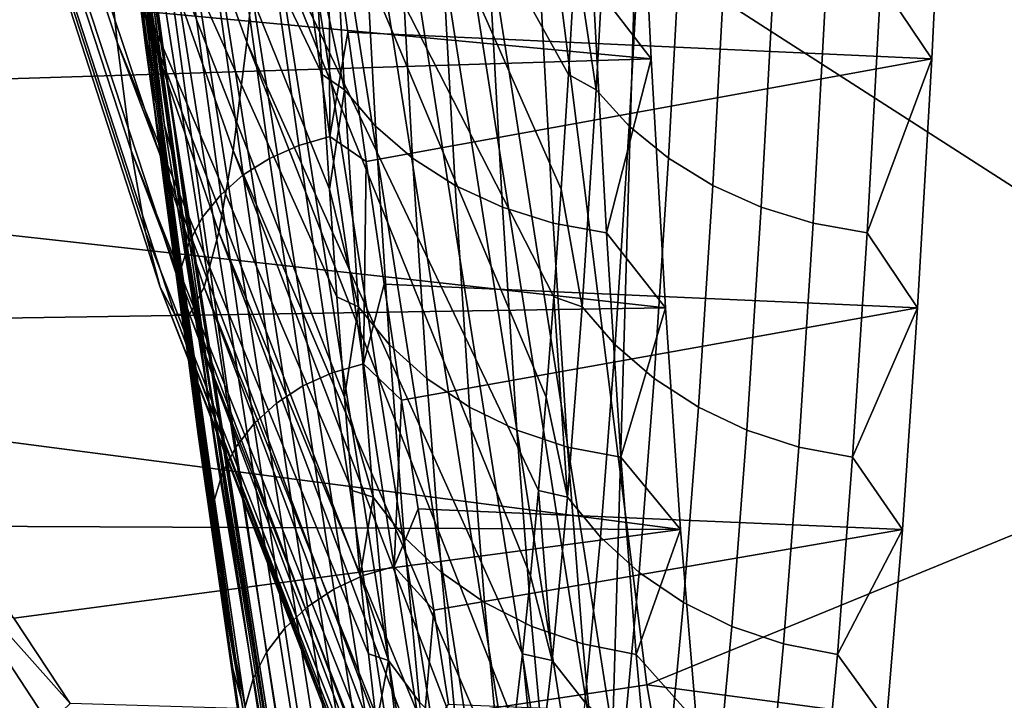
# Model space of a CAD drawing. Header units: metres. Extents: x -248 to 28, y -28 to 28.
# Tile 300 of 507: x -24.877 to -24.092, y -3.687 to -3.145. Entities that reach past the tile are written whole.
import ezdxf

# ---------------------------------------------------------------- set-up
doc = ezdxf.new("R2010")
doc.units = ezdxf.units.M
doc.layers.add('solid_10_061_053_XXX', color=7, linetype='CONTINUOUS')

msp = doc.modelspace()

# ---------------------------------------------------------------- linework, layer by layer
at = {"layer": 'solid_10_061_053_XXX'}
for points in [[(26.194759, -4.010514, -9.8), (-26.364351, -2.677873, -9.8), (-26.466129, -1.339522, -9.8), (26.364359, -2.677795, -9.8)], [(-16.945717, -2.202461, 163.533737), (-24.377281, -2.78768, 165.337845), (-24.409779, -3.89641, 165.207535), (-16.972647, -3.299129, 163.425934)], [(-24.872196, -2.30902, 144.677383), (-24.761255, -3.229033, 144.677155), (-24.861938, -2.429919, 146.810104), (-24.875467, -2.293877, 146.71991)], [(-24.761255, -3.229033, 144.677155), (-24.872196, -2.30902, 144.677383), (-24.870035, -2.323192, 142.130798), (-24.755823, -3.248958, 142.130508)], [(-24.791817, -2.992802, 139.614334), (-24.785976, -3.036379, 139.615097), (-24.755823, -3.248958, 142.130508), (-24.870035, -2.323192, 142.130798)], [(-24.850758, -2.536137, 146.893219), (-24.861938, -2.429919, 146.810104), (-24.761255, -3.229033, 144.677155), (-24.848028, -2.562633, 146.905594)], [(-25.268053, -2.52845, 137.162735), (-25.110611, -3.784816, 137.162735), (-24.377188, -3.67427, 138.351929), (-24.530031, -2.4546, 138.351929)], [(-24.530031, -2.4546, 138.351929), (-24.377188, -3.67427, 138.351929), (-23.806568, -3.440699, 139.228027), (-23.81366, -3.125307, 139.278687)], [(-24.978502, -2.561508, 151.516174), (-24.96945, -2.651005, 151.30632), (-24.798979, -3.162463, 151.507828), (-24.809778, -3.055699, 151.758179)], [(-24.882786, -2.651005, 149.297394), (-24.873734, -2.561508, 149.08754), (-24.684795, -3.055699, 148.860977), (-24.695595, -3.162463, 149.111328)], [(-24.761255, -3.229033, 144.677155), (-24.833839, -2.69167, 147.006134), (-24.848028, -2.562633, 146.905594)], [(-24.635647, -3.188267, 152.592896), (-24.641241, -3.091472, 152.72258), (-24.839479, -2.619911, 152.446671), (-24.830095, -2.783541, 152.229126)], [(-24.433832, -3.091483, 147.914673), (-24.439426, -3.188278, 148.044357), (-24.664478, -2.783541, 148.390015), (-24.655094, -2.619911, 148.17247)], [(-24.96945, -2.651005, 151.30632), (-24.960115, -2.723309, 151.089935), (-24.787844, -3.248717, 151.249695), (-24.798979, -3.162463, 151.507828)], [(-24.89212, -2.723309, 149.513779), (-24.882786, -2.651005, 149.297394), (-24.695595, -3.162463, 149.111328), (-24.70673, -3.248717, 149.369446)], [(-24.409779, -3.89641, 165.207535), (-24.377281, -2.78768, 165.337845), (-31.793186, -2.681252, 167.204071), (-31.822689, -3.74835, 167.085587)], [(25.957809, -5.333074, -9.8), (-26.194746, -4.010602, -9.8), (-26.364351, -2.677873, -9.8), (26.194759, -4.010514, -9.8)], [(-24.823753, -2.778262, 147.088867), (-24.833839, -2.69167, 147.006134), (-24.761255, -3.229033, 144.677155), (-24.819324, -2.817992, 147.112579)], [(-24.960115, -2.723309, 151.089935), (-24.95056, -2.777951, 150.868454), (-24.776445, -3.313901, 150.985474), (-24.787844, -3.248717, 151.249695)], [(-24.901674, -2.777951, 149.73526), (-24.89212, -2.723309, 149.513779), (-24.70673, -3.248717, 149.369446), (-24.718128, -3.313901, 149.633667)], [(-24.95056, -2.777951, 150.868454), (-24.940847, -2.814578, 150.643295), (-24.764858, -3.357594, 150.716873), (-24.776445, -3.313901, 150.985474)], [(-24.911388, -2.814578, 149.960419), (-24.901674, -2.777951, 149.73526), (-24.718128, -3.313901, 149.633667), (-24.729715, -3.357594, 149.902267)], [(-24.623964, -3.365361, 152.322083), (-24.629885, -3.279616, 152.45932), (-24.830095, -2.783541, 152.229126), (-24.820173, -2.929118, 151.99913)], [(-24.629885, -3.279616, 152.45932), (-24.635647, -3.188267, 152.592896), (-24.830095, -2.783541, 152.229126)], [(-24.445189, -3.279626, 148.177933), (-24.451109, -3.365371, 148.31517), (-24.6744, -2.929118, 148.62001), (-24.664478, -2.783541, 148.390015)], [(-24.439426, -3.188278, 148.044357), (-24.445189, -3.279626, 148.177933), (-24.664478, -2.783541, 148.390015)], [(-24.940847, -2.814578, 150.643295), (-24.931038, -2.832951, 150.415909), (-24.753157, -3.379511, 150.445633), (-24.764858, -3.357594, 150.716873)], [(-24.921198, -2.832951, 150.187805), (-24.911388, -2.814578, 149.960419), (-24.729715, -3.357594, 149.902267), (-24.741417, -3.379511, 150.173508)], [(-24.761255, -3.229033, 144.677155), (-24.804712, -2.940149, 147.223831), (-24.819324, -2.817992, 147.112579)], [(-24.931038, -2.832951, 150.415909), (-24.921198, -2.832951, 150.187805), (-24.741417, -3.379511, 150.173508), (-24.753157, -3.379511, 150.445633)], [(-24.611692, -3.519465, 152.037598), (-24.617897, -3.445356, 152.181427), (-24.820173, -2.929118, 151.99913), (-24.809778, -3.055699, 151.758179)], [(-24.617897, -3.445356, 152.181427), (-24.623964, -3.365361, 152.322083), (-24.820173, -2.929118, 151.99913)], [(-24.457176, -3.445365, 148.455826), (-24.463383, -3.519474, 148.599655), (-24.684795, -3.055699, 148.860977), (-24.6744, -2.929118, 148.62001)], [(-24.451109, -3.365371, 148.31517), (-24.457176, -3.445365, 148.455826), (-24.6744, -2.929118, 148.62001)], [(-24.613884, -4.145244, 144.676865), (-24.700359, -3.68526, 147.223755), (-24.804712, -2.940149, 147.223831), (-24.761255, -3.229033, 144.677155)], [(-24.790365, -3.055813, 147.337555), (-24.804712, -2.940149, 147.223831), (-24.700359, -3.68526, 147.223755)], [(-24.38418, -2.95693, 153.168045), (-24.373529, -3.17588, 152.921127), (-25.188789, -3.09932, 152.977081), (-25.243721, -2.994323, 153.091476)], [(-24.150015, -3.17588, 147.739899), (-24.139362, -2.95693, 147.492981), (-24.630348, -3.0465, 147.568192), (-24.615318, -3.154661, 147.694031)], [(-24.373529, -3.17588, 152.921127), (-24.38418, -2.95693, 153.168045), (-24.420057, -3.115236, 152.986832)], [(-24.139362, -2.95693, 147.492981), (-24.150015, -3.17588, 147.739899), (-24.190714, -3.115236, 147.670441)], [(-23.805159, -3.457834, 140.409164), (-24.515572, -3.001313, 139.528671), (-24.521479, -2.957231, 139.527893), (-23.813046, -3.125307, 140.458755)], [(-24.406916, -3.00833, 147.752502), (-24.417429, -3.200645, 147.996231), (-24.433832, -3.091483, 147.914673), (-24.428413, -2.989404, 147.789078)], [(-24.53285, -3.004213, 139.508041), (-24.515572, -3.001313, 139.528671), (-24.366714, -3.952615, 139.547684), (-24.376684, -3.996371, 139.527954)], [(-23.805159, -3.457834, 140.409164), (-23.781677, -3.787297, 140.374359), (-24.366714, -3.952615, 139.547684), (-24.515572, -3.001313, 139.528671)], [(-24.796364, -3.005288, 147.301392), (-24.790365, -3.055813, 147.337555), (-24.776108, -3.167072, 147.455551)], [(-24.769211, -3.216094, 147.529694), (-24.796364, -3.005288, 147.301392), (-24.776108, -3.167072, 147.455551)], [(-24.775291, -3.137316, 147.479248), (-24.796364, -3.005288, 147.301392), (-24.769211, -3.216094, 147.529694)], [(-24.617876, -3.200645, 152.642715), (-24.628389, -3.00833, 152.886444), (-24.641241, -3.091472, 152.72258)], [(-24.593317, -3.229479, 152.664749), (-24.603926, -3.035431, 152.910675), (-24.628389, -3.00833, 152.886444), (-24.617876, -3.200645, 152.642715)], [(-24.420471, -4.004921, 139.497742), (-24.445673, -4.009646, 139.48912), (-24.602367, -3.014284, 139.469131), (-24.576977, -3.010704, 139.477768)], [(-24.397224, -4.000448, 139.510834), (-24.420471, -4.004921, 139.497742), (-24.576977, -3.010704, 139.477768), (-24.553551, -3.00731, 139.490891)], [(-24.376684, -3.996371, 139.527954), (-24.397224, -4.000448, 139.510834), (-24.553551, -3.00731, 139.490891), (-24.53285, -3.004213, 139.508041)], [(-24.380455, -3.035431, 147.730484), (-24.391064, -3.229479, 147.97641), (-24.417429, -3.200645, 147.996231), (-24.406916, -3.00833, 147.752502)], [(-24.472008, -4.01447, 139.485245), (-24.498617, -4.019234, 139.486221), (-24.655697, -3.021534, 139.466202), (-24.628897, -3.017934, 139.465225)], [(-24.445673, -4.009646, 139.48912), (-24.472008, -4.01447, 139.485245), (-24.628897, -3.017934, 139.465225), (-24.602367, -3.014284, 139.469131)], [(-24.524639, -4.023784, 139.49205), (-24.549227, -4.027972, 139.502533), (-24.706654, -3.028124, 139.482483), (-24.681902, -3.024968, 139.472015)], [(-24.498617, -4.019234, 139.486221), (-24.524639, -4.023784, 139.49205), (-24.681902, -3.024968, 139.472015), (-24.655697, -3.021534, 139.466202)], [(-24.606766, -4.037088, 139.557755), (-24.618458, -4.038647, 139.582108), (-24.776283, -3.036114, 139.562073), (-24.76454, -3.03496, 139.53772)], [(-24.590969, -4.034734, 139.535934), (-24.606766, -4.037088, 139.557755), (-24.76454, -3.03496, 139.53772), (-24.748657, -3.033202, 139.515884)], [(-24.571579, -4.031662, 139.517319), (-24.590969, -4.034734, 139.535934), (-24.748657, -3.033202, 139.515884), (-24.729149, -3.030898, 139.497269)], [(-24.549227, -4.027972, 139.502533), (-24.571579, -4.031662, 139.517319), (-24.729149, -3.030898, 139.497269), (-24.706654, -3.028124, 139.482483)], [(-24.563738, -3.255001, 152.684586), (-24.574432, -3.059419, 152.932449), (-24.603926, -3.035431, 152.910675), (-24.593317, -3.229479, 152.664749)], [(-24.349195, -3.059419, 147.711319), (-24.359888, -3.255001, 147.959183), (-24.391064, -3.229479, 147.97641), (-24.380455, -3.035431, 147.730484)], [(-24.785976, -3.036379, 139.615097), (-24.719267, -3.495721, 139.623688), (-24.755823, -3.248958, 142.130508)], [(-24.783504, -3.036627, 139.58815), (-24.719267, -3.495721, 139.623688), (-24.785976, -3.036379, 139.615097)], [(-24.618458, -4.038647, 139.582108), (-24.625662, -4.039361, 139.60817), (-24.783504, -3.036627, 139.58815), (-24.776283, -3.036114, 139.562073)], [(-24.783504, -3.036627, 139.58815), (-24.628159, -4.03912, 139.635117), (-24.635298, -3.999225, 139.634232)], [(-24.625662, -4.039361, 139.60817), (-24.628159, -4.03912, 139.635117), (-24.783504, -3.036627, 139.58815)], [(-24.783504, -3.036627, 139.58815), (-24.635298, -3.999225, 139.634232), (-24.719267, -3.495721, 139.623688)], [(-24.629547, -3.237736, 147.793365), (-24.657513, -3.038403, 147.554733), (-24.682323, -3.04533, 147.551392), (-24.654379, -3.244797, 147.790527)], [(-24.630348, -3.0465, 147.568192), (-24.657513, -3.038403, 147.554733), (-24.629547, -3.237736, 147.793365)], [(-24.654379, -3.244797, 147.790527), (-24.682323, -3.04533, 147.551392), (-24.705536, -3.055289, 147.54512), (-24.677626, -3.255109, 147.785004)], [(-24.615318, -3.154661, 147.694031), (-24.630348, -3.0465, 147.568192), (-24.629547, -3.237736, 147.793365)], [(-24.598913, -3.649529, 151.741364), (-24.60536, -3.587562, 151.890823), (-24.809778, -3.055699, 151.758179), (-24.798979, -3.162463, 151.507828)], [(-24.60536, -3.587562, 151.890823), (-24.611692, -3.519465, 152.037598), (-24.809778, -3.055699, 151.758179)], [(-24.776108, -3.167072, 147.455551), (-24.790365, -3.055813, 147.337555), (-24.700359, -3.68526, 147.223755)], [(-24.677626, -3.255109, 147.785004), (-24.705536, -3.055289, 147.54512), (-24.726402, -3.067971, 147.536133), (-24.698538, -3.268351, 147.776962)], [(-24.469713, -3.587569, 148.746429), (-24.476162, -3.649535, 148.895905), (-24.695595, -3.162463, 149.111328), (-24.684795, -3.055699, 148.860977)], [(-24.463383, -3.519474, 148.599655), (-24.469713, -3.587569, 148.746429), (-24.684795, -3.055699, 148.860977)], [(-24.574432, -3.059419, 152.932449), (-24.563738, -3.255001, 152.684586), (-24.529774, -3.276669, 152.701813), (-24.540537, -3.079785, 152.951324)], [(-24.359888, -3.255001, 147.959183), (-24.349195, -3.059419, 147.711319), (-24.313803, -3.079785, 147.695435), (-24.324566, -3.276669, 147.944946)], [(-24.698538, -3.268351, 147.776962), (-24.726402, -3.067971, 147.536133), (-24.744297, -3.082993, 147.524658), (-24.716482, -3.284124, 147.766647)], [(-24.492146, -3.294019, 152.716049), (-24.502966, -3.096092, 152.966888), (-24.540537, -3.079785, 152.951324), (-24.529774, -3.276669, 152.701813)], [(-24.27503, -3.096092, 147.683167), (-24.285851, -3.294019, 147.934006), (-24.324566, -3.276669, 147.944946), (-24.313803, -3.079785, 147.695435)], [(-24.716482, -3.284124, 147.766647), (-24.744297, -3.082993, 147.524658), (-24.758678, -3.099904, 147.511078), (-24.730923, -3.301955, 147.754364)], [(-24.617876, -3.200645, 152.642715), (-24.641241, -3.091472, 152.72258), (-24.635647, -3.188267, 152.592896)], [(-24.451656, -3.306681, 152.727005), (-24.462519, -3.107994, 152.978806), (-24.502966, -3.096092, 152.966888), (-24.492146, -3.294019, 152.716049)], [(-24.417429, -3.200645, 147.996231), (-24.439426, -3.188278, 148.044357), (-24.433832, -3.091483, 147.914673)], [(-24.285851, -3.294019, 147.934006), (-24.27503, -3.096092, 147.683167), (-24.233707, -3.107994, 147.674774), (-24.24457, -3.306681, 147.926575)], [(-24.373529, -3.17588, 152.921127), (-25.134386, -3.199476, 152.859116), (-25.188789, -3.09932, 152.977081)], [(-24.730923, -3.301955, 147.754364), (-24.758678, -3.099904, 147.511078), (-24.769115, -3.118196, 147.495789), (-24.741421, -3.321306, 147.740479)], [(-24.462519, -3.107994, 152.978806), (-24.451656, -3.306681, 152.727005), (-24.40917, -3.314386, 152.734436), (-24.420057, -3.115236, 152.986832)], [(-24.24457, -3.306681, 147.926575), (-24.233707, -3.107994, 147.674774), (-24.190714, -3.115236, 147.670441), (-24.201601, -3.314386, 147.922836)], [(-24.741421, -3.321306, 147.740479), (-24.769115, -3.118196, 147.495789), (-24.775291, -3.137316, 147.479248), (-24.747662, -3.341594, 147.725433)], [(-24.373529, -3.17588, 152.921127), (-24.420057, -3.115236, 152.986832), (-24.40917, -3.314386, 152.734436)], [(-24.150015, -3.17588, 147.739899), (-24.201601, -3.314386, 147.922836), (-24.190714, -3.115236, 147.670441)], [(-24.747662, -3.341594, 147.725433), (-24.775291, -3.137316, 147.479248), (-24.769211, -3.216094, 147.529694)], [(-24.600582, -3.257695, 147.824127), (-24.615318, -3.154661, 147.694031), (-24.629547, -3.237736, 147.793365)], [(-24.150015, -3.17588, 147.739899), (-24.615318, -3.154661, 147.694031), (-24.600582, -3.257695, 147.824127)], [(-24.585714, -3.754662, 151.43541), (-24.59236, -3.70526, 151.589462), (-24.798979, -3.162463, 151.507828), (-24.787844, -3.248717, 151.249695)], [(-24.59236, -3.70526, 151.589462), (-24.598913, -3.649529, 151.741364), (-24.798979, -3.162463, 151.507828)], [(-24.769211, -3.216094, 147.529694), (-24.776108, -3.167072, 147.455551), (-24.700359, -3.68526, 147.223755), (-24.761915, -3.274591, 147.578644)], [(-24.482714, -3.705266, 149.047791), (-24.489361, -3.754667, 149.201859), (-24.70673, -3.248717, 149.369446), (-24.695595, -3.162463, 149.111328)], [(-24.476162, -3.649535, 148.895905), (-24.482714, -3.705266, 149.047791), (-24.695595, -3.162463, 149.111328)], [(-24.373529, -3.17588, 152.921127), (-24.362152, -3.374234, 152.65741), (-25.08083, -3.294555, 152.73793), (-25.134386, -3.199476, 152.859116)], [(-24.16139, -3.374234, 148.003616), (-24.150015, -3.17588, 147.739899), (-24.600582, -3.257695, 147.824127), (-24.586241, -3.355413, 147.958221)], [(-24.362152, -3.374234, 152.65741), (-24.373529, -3.17588, 152.921127), (-24.40917, -3.314386, 152.734436)], [(-24.150015, -3.17588, 147.739899), (-24.16139, -3.374234, 148.003616), (-24.201601, -3.314386, 147.922836)], [(-24.617876, -3.200645, 152.642715), (-24.635647, -3.188267, 152.592896), (-24.629885, -3.279616, 152.45932)], [(-24.417429, -3.200645, 147.996231), (-24.428562, -3.373228, 148.254288), (-24.445189, -3.279626, 148.177933), (-24.439426, -3.188278, 148.044357)], [(-24.606743, -3.373228, 152.384674), (-24.617876, -3.200645, 152.642715), (-24.629885, -3.279616, 152.45932)], [(-24.582085, -3.403616, 152.404373), (-24.593317, -3.229479, 152.664749), (-24.617876, -3.200645, 152.642715), (-24.606743, -3.373228, 152.384674)], [(-24.391064, -3.229479, 147.97641), (-24.402296, -3.403616, 148.236771), (-24.428562, -3.373228, 148.254288), (-24.417429, -3.200645, 147.996231)], [(-24.769211, -3.216094, 147.529694), (-24.761915, -3.274591, 147.578644), (-24.747997, -3.377287, 147.705719)], [(-24.742893, -3.409645, 147.772552), (-24.769211, -3.216094, 147.529694), (-24.747997, -3.377287, 147.705719)], [(-24.747662, -3.341594, 147.725433), (-24.769211, -3.216094, 147.529694), (-24.742893, -3.409645, 147.772552)], [(-24.613884, -4.145244, 144.676865), (-24.761255, -3.229033, 144.677155), (-24.755823, -3.248958, 142.130508), (-24.604166, -4.170976, 142.130173)], [(-24.552418, -3.430515, 152.42215), (-24.563738, -3.255001, 152.684586), (-24.593317, -3.229479, 152.664749), (-24.582085, -3.403616, 152.404373)], [(-24.359888, -3.255001, 147.959183), (-24.37121, -3.430515, 148.221619), (-24.402296, -3.403616, 148.236771), (-24.391064, -3.229479, 147.97641)], [(-24.602901, -3.418657, 148.046356), (-24.629547, -3.237736, 147.793365), (-24.654379, -3.244797, 147.790527), (-24.62776, -3.425785, 148.043991)], [(-24.600582, -3.257695, 147.824127), (-24.629547, -3.237736, 147.793365), (-24.602901, -3.418657, 148.046356)], [(-24.62776, -3.425785, 148.043991), (-24.654379, -3.244797, 147.790527), (-24.677626, -3.255109, 147.785004), (-24.651047, -3.436365, 148.0392)], [(-24.572186, -3.834146, 151.121811), (-24.578985, -3.797648, 151.279434), (-24.787844, -3.248717, 151.249695), (-24.776445, -3.313901, 150.985474)], [(-24.578985, -3.797648, 151.279434), (-24.585714, -3.754662, 151.43541), (-24.787844, -3.248717, 151.249695)], [(-24.635298, -3.999225, 139.634232), (-24.628159, -4.03912, 139.635117), (-24.604166, -4.170976, 142.130173), (-24.755823, -3.248958, 142.130508)], [(-24.719267, -3.495721, 139.623688), (-24.635298, -3.999225, 139.634232), (-24.755823, -3.248958, 142.130508)], [(-24.496088, -3.797653, 149.357834), (-24.502888, -3.83415, 149.515442), (-24.718128, -3.313901, 149.633667), (-24.70673, -3.248717, 149.369446)], [(-24.489361, -3.754667, 149.201859), (-24.496088, -3.797653, 149.357834), (-24.70673, -3.248717, 149.369446)], [(-24.651047, -3.436365, 148.0392), (-24.677626, -3.255109, 147.785004), (-24.698538, -3.268351, 147.776962), (-24.672009, -3.45007, 148.03212)], [(-24.563738, -3.255001, 152.684586), (-24.552418, -3.430515, 152.42215), (-24.518377, -3.453351, 152.437637), (-24.529774, -3.276669, 152.701813)], [(-24.324566, -3.276669, 147.944946), (-24.335962, -3.453351, 148.209137), (-24.37121, -3.430515, 148.221619), (-24.359888, -3.255001, 147.959183)], [(-24.586241, -3.355413, 147.958221), (-24.600582, -3.257695, 147.824127), (-24.602901, -3.418657, 148.046356)], [(-24.672009, -3.45007, 148.03212), (-24.698538, -3.268351, 147.776962), (-24.716482, -3.284124, 147.766647), (-24.69001, -3.466485, 148.022964)], [(-24.747997, -3.377287, 147.705719), (-24.761915, -3.274591, 147.578644), (-24.700359, -3.68526, 147.223755)], [(-24.529774, -3.276669, 152.701813), (-24.518377, -3.453351, 152.437637), (-24.480688, -3.471636, 152.45047), (-24.492146, -3.294019, 152.716049)], [(-24.285851, -3.294019, 147.934006), (-24.297308, -3.471636, 148.199585), (-24.335962, -3.453351, 148.209137), (-24.324566, -3.276669, 147.944946)], [(-24.69001, -3.466485, 148.022964), (-24.716482, -3.284124, 147.766647), (-24.730923, -3.301955, 147.754364), (-24.704514, -3.485117, 148.012024)], [(-24.606743, -3.373228, 152.384674), (-24.629885, -3.279616, 152.45932), (-24.623964, -3.365361, 152.322083)], [(-24.428562, -3.373228, 148.254288), (-24.451109, -3.365371, 148.31517), (-24.445189, -3.279626, 148.177933)], [(-24.440155, -3.484982, 152.460403), (-24.451656, -3.306681, 152.727005), (-24.492146, -3.294019, 152.716049), (-24.480688, -3.471636, 152.45047)], [(-24.297308, -3.471636, 148.199585), (-24.285851, -3.294019, 147.934006), (-24.24457, -3.306681, 147.926575), (-24.256069, -3.484982, 148.193176)], [(-24.362152, -3.374234, 152.65741), (-25.028521, -3.384378, 152.613892), (-25.08083, -3.294555, 152.73793)], [(-24.704514, -3.485117, 148.012024), (-24.730923, -3.301955, 147.754364), (-24.741421, -3.321306, 147.740479), (-24.71508, -3.505405, 147.999603)], [(-16.972647, -3.299129, 163.425934), (-24.409779, -3.89641, 165.207535), (-24.452974, -4.998892, 165.034363), (-17.010254, -4.390415, 163.275406)], [(-24.451656, -3.306681, 152.727005), (-24.440155, -3.484982, 152.460403), (-24.397642, -3.493102, 152.467224), (-24.40917, -3.314386, 152.734436)], [(-24.256069, -3.484982, 148.193176), (-24.24457, -3.306681, 147.926575), (-24.201601, -3.314386, 147.922836), (-24.213129, -3.493102, 148.190048)], [(-24.572186, -3.834146, 151.121811), (-24.776445, -3.313901, 150.985474), (-24.764858, -3.357594, 150.716873), (-24.565327, -3.864094, 150.96283)], [(-24.509747, -3.864097, 149.674423), (-24.516653, -3.887443, 149.834503), (-24.729715, -3.357594, 149.902267), (-24.718128, -3.313901, 149.633667)], [(-24.502888, -3.83415, 149.515442), (-24.509747, -3.864097, 149.674423), (-24.718128, -3.313901, 149.633667)], [(-24.362152, -3.374234, 152.65741), (-24.40917, -3.314386, 152.734436), (-24.397642, -3.493102, 152.467224)], [(-24.16139, -3.374234, 148.003616), (-24.213129, -3.493102, 148.190048), (-24.201601, -3.314386, 147.922836)], [(-24.71508, -3.505405, 147.999603), (-24.741421, -3.321306, 147.740479), (-24.747662, -3.341594, 147.725433), (-24.72139, -3.526739, 147.986099)], [(-24.72139, -3.526739, 147.986099), (-24.747662, -3.341594, 147.725433), (-24.742893, -3.409645, 147.772552)], [(-24.572426, -3.447629, 148.096069), (-24.586241, -3.355413, 147.958221), (-24.602901, -3.418657, 148.046356)], [(-24.16139, -3.374234, 148.003616), (-24.586241, -3.355413, 147.958221), (-24.572426, -3.447629, 148.096069)], [(-24.558422, -3.88744, 150.80275), (-24.764858, -3.357594, 150.716873), (-24.753157, -3.379511, 150.445633), (-24.551479, -3.904145, 150.64183)], [(-24.558422, -3.88744, 150.80275), (-24.565327, -3.864094, 150.96283), (-24.764858, -3.357594, 150.716873)], [(-24.523594, -3.904146, 149.995422), (-24.53056, -3.91418, 150.156891), (-24.741417, -3.379511, 150.173508), (-24.729715, -3.357594, 149.902267)], [(-24.516653, -3.887443, 149.834503), (-24.523594, -3.904146, 149.995422), (-24.729715, -3.357594, 149.902267)], [(-24.606743, -3.373228, 152.384674), (-24.623964, -3.365361, 152.322083), (-24.617897, -3.445356, 152.181427)], [(-24.440243, -3.525014, 148.525055), (-24.457176, -3.445365, 148.455826), (-24.451109, -3.365371, 148.31517)], [(-24.428562, -3.373228, 148.254288), (-24.440243, -3.525014, 148.525055), (-24.451109, -3.365371, 148.31517)], [(-24.362152, -3.374234, 152.65741), (-24.350124, -3.550704, 152.378616), (-24.977596, -3.468863, 152.487305), (-25.028521, -3.384378, 152.613892)], [(-24.544514, -3.914179, 150.480377), (-24.753157, -3.379511, 150.445633), (-24.741417, -3.379511, 150.173508), (-24.537537, -3.917526, 150.318634)], [(-24.544514, -3.914179, 150.480377), (-24.551479, -3.904145, 150.64183), (-24.753157, -3.379511, 150.445633)], [(-24.742893, -3.409645, 147.772552), (-24.747997, -3.377287, 147.705719), (-24.700359, -3.68526, 147.223755), (-24.734446, -3.474969, 147.836456)], [(-24.53056, -3.91418, 150.156891), (-24.537537, -3.917526, 150.318634), (-24.741417, -3.379511, 150.173508)], [(-24.595062, -3.525014, 152.113892), (-24.606743, -3.373228, 152.384674), (-24.617897, -3.445356, 152.181427)], [(-24.570297, -3.556769, 152.131149), (-24.582085, -3.403616, 152.404373), (-24.606743, -3.373228, 152.384674), (-24.595062, -3.525014, 152.113892)], [(-24.173418, -3.550704, 148.282425), (-24.16139, -3.374234, 148.003616), (-24.572426, -3.447629, 148.096069), (-24.559191, -3.53419, 148.237411)], [(-24.402296, -3.403616, 148.236771), (-24.414083, -3.556769, 148.509995), (-24.440243, -3.525014, 148.525055), (-24.428562, -3.373228, 148.254288)], [(-24.350124, -3.550704, 152.378616), (-24.362152, -3.374234, 152.65741), (-24.397642, -3.493102, 152.467224)], [(-24.16139, -3.374234, 148.003616), (-24.173418, -3.550704, 148.282425), (-24.213129, -3.493102, 148.190048)], [(-24.540539, -3.584878, 152.146774), (-24.552418, -3.430515, 152.42215), (-24.582085, -3.403616, 152.404373), (-24.570297, -3.556769, 152.131149)], [(-24.37121, -3.430515, 148.221619), (-24.383089, -3.584878, 148.496994), (-24.414083, -3.556769, 148.509995), (-24.402296, -3.403616, 148.236771)], [(-24.742893, -3.409645, 147.772552), (-24.734446, -3.474969, 147.836456), (-24.721334, -3.567547, 147.970734)], [(-24.717991, -3.585042, 148.028656), (-24.742893, -3.409645, 147.772552), (-24.721334, -3.567547, 147.970734)], [(-24.72139, -3.526739, 147.986099), (-24.742893, -3.409645, 147.772552), (-24.717991, -3.585042, 148.028656)], [(-24.578217, -3.580156, 148.312317), (-24.602901, -3.418657, 148.046356), (-24.62776, -3.425785, 148.043991), (-24.603106, -3.587294, 148.310379)], [(-24.572426, -3.447629, 148.096069), (-24.602901, -3.418657, 148.046356), (-24.578217, -3.580156, 148.312317)], [(-24.603106, -3.587294, 148.310379), (-24.62776, -3.425785, 148.043991), (-24.651047, -3.436365, 148.0392), (-24.626438, -3.598069, 148.30629)], [(-24.552418, -3.430515, 152.42215), (-24.540539, -3.584878, 152.146774), (-24.506418, -3.608741, 152.160416), (-24.518377, -3.453351, 152.437637)], [(-24.383089, -3.584878, 148.496994), (-24.37121, -3.430515, 148.221619), (-24.335962, -3.453351, 148.209137), (-24.347921, -3.608741, 148.486343)], [(-24.626438, -3.598069, 148.30629), (-24.651047, -3.436365, 148.0392), (-24.672009, -3.45007, 148.03212), (-24.647453, -3.612145, 148.300156)], [(-24.377188, -3.67427, 138.351929), (-23.785473, -3.752972, 139.191605), (-23.806568, -3.440699, 139.228027)], [(-24.647453, -3.612145, 148.300156), (-24.672009, -3.45007, 148.03212), (-24.69001, -3.466485, 148.022964), (-24.665518, -3.629097, 148.292175)], [(-24.595062, -3.525014, 152.113892), (-24.617897, -3.445356, 152.181427), (-24.611692, -3.519465, 152.037598)], [(-24.559191, -3.53419, 148.237411), (-24.572426, -3.447629, 148.096069), (-24.578217, -3.580156, 148.312317)], [(-24.440243, -3.525014, 148.525055), (-24.463383, -3.519474, 148.599655), (-24.457176, -3.445365, 148.455826)], [(-24.518377, -3.453351, 152.437637), (-24.506418, -3.608741, 152.160416), (-24.468666, -3.62785, 152.171799), (-24.480688, -3.471636, 152.45047)], [(-24.297308, -3.471636, 148.199585), (-24.30933, -3.62785, 148.478256), (-24.347921, -3.608741, 148.486343), (-24.335962, -3.453351, 148.209137)], [(-24.665518, -3.629097, 148.292175), (-24.69001, -3.466485, 148.022964), (-24.704514, -3.485117, 148.012024), (-24.680088, -3.648416, 148.282593)], [(-24.350124, -3.550704, 152.378616), (-24.928501, -3.547848, 152.358612), (-24.977596, -3.468863, 152.487305)], [(-24.480688, -3.471636, 152.45047), (-24.468666, -3.62785, 152.171799), (-24.428087, -3.641796, 152.180649), (-24.440155, -3.484982, 152.460403)], [(-24.30933, -3.62785, 148.478256), (-24.297308, -3.471636, 148.199585), (-24.256069, -3.484982, 148.193176), (-24.268139, -3.641796, 148.472931)], [(-24.721334, -3.567547, 147.970734), (-24.734446, -3.474969, 147.836456), (-24.700359, -3.68526, 147.223755)], [(-24.680088, -3.648416, 148.282593), (-24.704514, -3.485117, 148.012024), (-24.71508, -3.505405, 147.999603), (-24.690727, -3.66952, 148.271698)], [(-24.440155, -3.484982, 152.460403), (-24.428087, -3.641796, 152.180649), (-24.385546, -3.650282, 152.186813), (-24.397642, -3.493102, 152.467224)], [(-24.268139, -3.641796, 148.472931), (-24.256069, -3.484982, 148.193176), (-24.213129, -3.493102, 148.190048), (-24.225225, -3.650282, 148.470459)], [(-24.350124, -3.550704, 152.378616), (-24.397642, -3.493102, 152.467224), (-24.385546, -3.650282, 152.186813)], [(-24.173418, -3.550704, 148.282425), (-24.225225, -3.650282, 148.470459), (-24.213129, -3.493102, 148.190048)], [(-24.690727, -3.66952, 148.271698), (-24.71508, -3.505405, 147.999603), (-24.72139, -3.526739, 147.986099), (-24.697111, -3.691774, 148.259811)], [(-24.595062, -3.525014, 152.113892), (-24.611692, -3.519465, 152.037598), (-24.60536, -3.587562, 151.890823)], [(-24.452402, -3.655066, 148.8069), (-24.469713, -3.587569, 148.746429), (-24.463383, -3.519474, 148.599655)], [(-24.440243, -3.525014, 148.525055), (-24.452402, -3.655066, 148.8069), (-24.463383, -3.519474, 148.599655)], [(-24.697111, -3.691774, 148.259811), (-24.72139, -3.526739, 147.986099), (-24.717991, -3.585042, 148.028656)], [(-24.582903, -3.655066, 151.832047), (-24.595062, -3.525014, 152.113892), (-24.60536, -3.587562, 151.890823)], [(-24.558029, -3.687993, 151.846771), (-24.570297, -3.556769, 152.131149), (-24.595062, -3.525014, 152.113892), (-24.582903, -3.655066, 151.832047)], [(-24.414083, -3.556769, 148.509995), (-24.426352, -3.687993, 148.794373), (-24.452402, -3.655066, 148.8069), (-24.440243, -3.525014, 148.525055)], [(-24.54668, -3.614946, 148.381958), (-24.559191, -3.53419, 148.237411), (-24.578217, -3.580156, 148.312317)], [(-24.173418, -3.550704, 148.282425), (-24.559191, -3.53419, 148.237411), (-24.54668, -3.614946, 148.381958)], [(-24.350124, -3.550704, 152.378616), (-24.881315, -3.621321, 152.228088), (-24.928501, -3.547848, 152.358612)], [(-24.350124, -3.550704, 152.378616), (-24.337524, -3.704147, 152.086517), (-24.836393, -3.689211, 152.096161), (-24.881315, -3.621321, 152.228088)], [(-24.18602, -3.704147, 148.574509), (-24.173418, -3.550704, 148.282425), (-24.54668, -3.614946, 148.381958), (-24.534948, -3.689778, 148.529465)], [(-24.337524, -3.704147, 152.086517), (-24.350124, -3.550704, 152.378616), (-24.385546, -3.650282, 152.186813)], [(-24.173418, -3.550704, 148.282425), (-24.18602, -3.704147, 148.574509), (-24.225225, -3.650282, 148.470459)], [(-24.528173, -3.717139, 151.860138), (-24.540539, -3.584878, 152.146774), (-24.570297, -3.556769, 152.131149), (-24.558029, -3.687993, 151.846771)], [(-24.383089, -3.584878, 148.496994), (-24.395454, -3.717139, 148.78363), (-24.426352, -3.687993, 148.794373), (-24.414083, -3.556769, 148.509995)], [(-24.708744, -3.654912, 148.108383), (-24.721334, -3.567547, 147.970734), (-24.700359, -3.68526, 147.223755)], [(-24.717991, -3.585042, 148.028656), (-24.721334, -3.567547, 147.970734), (-24.708744, -3.654912, 148.108383)], [(-24.94066, -3.572698, 152.319107), (-24.853462, -3.705235, 152.067123), (-24.877857, -3.713857, 152.063553), (-24.964928, -3.58174, 152.315689)], [(-24.836393, -3.689211, 152.096161), (-24.853462, -3.705235, 152.067123), (-24.94066, -3.572698, 152.319107)], [(-24.881315, -3.621321, 152.228088), (-24.836393, -3.689211, 152.096161), (-24.94066, -3.572698, 152.319107)], [(-24.556107, -3.721263, 148.589828), (-24.578217, -3.580156, 148.312317), (-24.603106, -3.587294, 148.310379), (-24.581028, -3.728369, 148.588257)], [(-24.54668, -3.614946, 148.381958), (-24.578217, -3.580156, 148.312317), (-24.556107, -3.721263, 148.589828)], [(-24.717991, -3.585042, 148.028656), (-24.708744, -3.654912, 148.108383), (-24.696762, -3.73687, 148.249084)], [(-24.695068, -3.741402, 148.296677), (-24.717991, -3.585042, 148.028656), (-24.696762, -3.73687, 148.249084)], [(-24.697111, -3.691774, 148.259811), (-24.717991, -3.585042, 148.028656), (-24.695068, -3.741402, 148.296677)], [(-24.581028, -3.728369, 148.588257), (-24.603106, -3.587294, 148.310379), (-24.626438, -3.598069, 148.30629), (-24.604406, -3.739274, 148.584824)], [(-24.582903, -3.655066, 151.832047), (-24.60536, -3.587562, 151.890823), (-24.598913, -3.649529, 151.741364)], [(-24.540539, -3.584878, 152.146774), (-24.528173, -3.717139, 151.860138), (-24.493971, -3.741883, 151.871872), (-24.506418, -3.608741, 152.160416)], [(-24.452402, -3.655066, 148.8069), (-24.476162, -3.649535, 148.895905), (-24.469713, -3.587569, 148.746429)], [(-24.395454, -3.717139, 148.78363), (-24.383089, -3.584878, 148.496994), (-24.347921, -3.608741, 148.486343), (-24.360369, -3.741883, 148.774887)], [(-24.604406, -3.739274, 148.584824), (-24.626438, -3.598069, 148.30629), (-24.647453, -3.612145, 148.300156), (-24.625479, -3.753639, 148.579636)], [(-24.625479, -3.753639, 148.579636), (-24.647453, -3.612145, 148.300156), (-24.665518, -3.629097, 148.292175), (-24.643608, -3.771029, 148.57283)], [(-24.534948, -3.689778, 148.529465), (-24.54668, -3.614946, 148.381958), (-24.556107, -3.721263, 148.589828)], [(-24.506418, -3.608741, 152.160416), (-24.493971, -3.741883, 151.871872), (-24.456154, -3.761696, 151.881729), (-24.468666, -3.62785, 152.171799)], [(-24.30933, -3.62785, 148.478256), (-24.321844, -3.761696, 148.768326), (-24.360369, -3.741883, 148.774887), (-24.347921, -3.608741, 148.486343)], [(-24.643608, -3.771029, 148.57283), (-24.665518, -3.629097, 148.292175), (-24.680088, -3.648416, 148.282593), (-24.658251, -3.790923, 148.564636)], [(-24.468666, -3.62785, 152.171799), (-24.456154, -3.761696, 151.881729), (-24.415525, -3.776157, 151.889481), (-24.428087, -3.641796, 152.180649)], [(-24.321844, -3.761696, 148.768326), (-24.30933, -3.62785, 148.478256), (-24.268139, -3.641796, 148.472931), (-24.280699, -3.776157, 148.764114)], [(-24.428087, -3.641796, 152.180649), (-24.415525, -3.776157, 151.889481), (-24.372955, -3.784956, 151.894958), (-24.385546, -3.650282, 152.186813)], [(-24.280699, -3.776157, 148.764114), (-24.268139, -3.641796, 148.472931), (-24.225225, -3.650282, 148.470459), (-24.237816, -3.784956, 148.762314)], [(-24.708744, -3.654912, 148.108383), (-24.700359, -3.68526, 147.223755), (-24.572742, -4.427329, 147.223587), (-24.696762, -3.73687, 148.249084)], [(-24.658251, -3.790923, 148.564636), (-24.680088, -3.648416, 148.282593), (-24.690727, -3.66952, 148.271698), (-24.668962, -3.812721, 148.555298)], [(-24.582903, -3.655066, 151.832047), (-24.598913, -3.649529, 151.741364), (-24.59236, -3.70526, 151.589462)], [(-24.570343, -3.762584, 151.540878), (-24.582903, -3.655066, 151.832047), (-24.59236, -3.70526, 151.589462)], [(-24.545355, -3.79648, 151.552979), (-24.558029, -3.687993, 151.846771), (-24.582903, -3.655066, 151.832047), (-24.570343, -3.762584, 151.540878)], [(-24.464962, -3.762584, 149.098068), (-24.482714, -3.705266, 149.047791), (-24.476162, -3.649535, 148.895905)], [(-24.452402, -3.655066, 148.8069), (-24.464962, -3.762584, 149.098068), (-24.476162, -3.649535, 148.895905)], [(-24.426352, -3.687993, 148.794373), (-24.439026, -3.79648, 149.088165), (-24.464962, -3.762584, 149.098068), (-24.452402, -3.655066, 148.8069)], [(-24.337524, -3.704147, 152.086517), (-24.385546, -3.650282, 152.186813), (-24.372955, -3.784956, 151.894958)], [(-24.18602, -3.704147, 148.574509), (-24.237816, -3.784956, 148.762314), (-24.225225, -3.650282, 148.470459)], [(-24.668962, -3.812721, 148.555298), (-24.690727, -3.66952, 148.271698), (-24.697111, -3.691774, 148.259811), (-24.675425, -3.835768, 148.545074)], [(-25.110611, -3.784816, 137.162735), (-24.890739, -5.031772, 137.162735), (-24.163736, -4.884805, 138.351929), (-24.377188, -3.67427, 138.351929)], [(-24.377188, -3.67427, 138.351929), (-24.163736, -4.884805, 138.351929), (-23.750711, -4.061795, 139.169266), (-23.785473, -3.752972, 139.191605)], [(-24.613884, -4.145244, 144.676865), (-24.572742, -4.427329, 147.223587), (-24.700359, -3.68526, 147.223755)]]:
    msp.add_3dface(points, dxfattribs=at)

doc.saveas('drawing.dxf')
